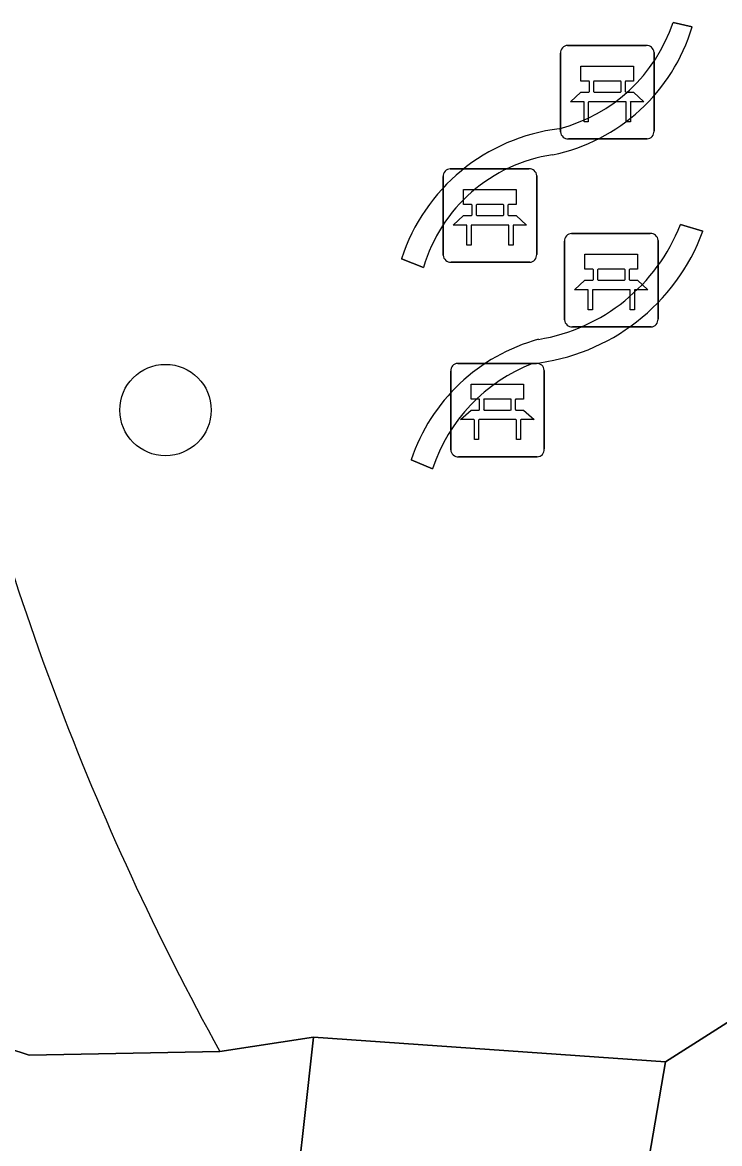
# Model space of a CAD drawing. Extents: x 159960 to 160866, y 382700 to 383354.
# Drawn here: x 160564.65 to 160572.11, y 383063.19 to 383075.19 of the extents above; entities that cross this region are included whole.
import ezdxf

# ---------------------------------------------------------------- set-up
doc = ezdxf.new("R2010")
doc.units = 0
for name, color, linetype in [('IMGEO_Bank', 7, 'Continuous'), ('IMGEO_Boom', 7, 'Continuous'), ('IMGEO_Groenvoorziening', 7, 'Continuous'), ('IMGEO_Haag', 7, 'Continuous'), ('IMGEO_Muur', 7, 'Continuous'), ('IMGEO_Voetpad_op_trap', 7, 'Continuous'), ('IMGEO_Voetpad_open', 7, 'Continuous')]:
    doc.layers.add(name, color=color, linetype=linetype)

msp = doc.modelspace()

# ---------------------------------------------------------------- linework, layer by layer
at = {"layer": 'IMGEO_Bank'}
for p, q in [((160570.485, 383074.94), (160571.326, 383074.94)), ((160571.326, 383074.94), (160570.485, 383074.94)), ((160570.41, 383074.015), (160570.41, 383074.856)), ((160570.41, 383074.856), (160570.41, 383074.015)), ((160571.41, 383074.865), (160571.41, 383074.024)), ((160571.41, 383074.024), (160571.41, 383074.865)), ((160570.719, 383074.446), (160570.719, 383074.552)), ((160570.763, 383074.552), (160570.763, 383074.446)), ((160571.051, 383074.558), (160570.769, 383074.558)), ((160571.057, 383074.446), (160571.057, 383074.552)), ((160571.101, 383074.552), (160571.101, 383074.446)), ((160570.769, 383074.44), (160571.051, 383074.44)), ((160571.107, 383074.338), (160570.714, 383074.338)), ((160571.335, 383073.94), (160570.494, 383073.94)), ((160570.494, 383073.94), (160571.335, 383073.94)), ((160569.23, 383073.62), (160570.071, 383073.62)), ((160570.071, 383073.62), (160569.23, 383073.62)), ((160569.155, 383072.695), (160569.155, 383073.536)), ((160569.155, 383073.536), (160569.155, 383072.695)), ((160570.155, 383073.545), (160570.155, 383072.704)), ((160570.155, 383072.704), (160570.155, 383073.545)), ((160569.464, 383073.126), (160569.464, 383073.232)), ((160569.508, 383073.232), (160569.508, 383073.126)), ((160569.796, 383073.238), (160569.514, 383073.238)), ((160569.802, 383073.126), (160569.802, 383073.232)), ((160569.846, 383073.232), (160569.846, 383073.126)), ((160569.514, 383073.12), (160569.796, 383073.12)), ((160569.852, 383073.018), (160569.459, 383073.018)), ((160570.528, 383072.928), (160571.369, 383072.928)), ((160571.369, 383072.928), (160570.528, 383072.928)), ((160570.453, 383072.003), (160570.453, 383072.844)), ((160570.453, 383072.844), (160570.453, 383072.003)), ((160571.453, 383072.853), (160571.453, 383072.012)), ((160571.453, 383072.012), (160571.453, 383072.853)), ((160570.08, 383072.62), (160569.239, 383072.62)), ((160569.239, 383072.62), (160570.08, 383072.62)), ((160570.762, 383072.434), (160570.762, 383072.54)), ((160570.806, 383072.54), (160570.806, 383072.434)), ((160571.094, 383072.546), (160570.812, 383072.546)), ((160571.1, 383072.434), (160571.1, 383072.54)), ((160571.144, 383072.54), (160571.144, 383072.434)), ((160570.812, 383072.428), (160571.094, 383072.428)), ((160571.15, 383072.326), (160570.757, 383072.326)), ((160571.378, 383071.928), (160570.537, 383071.928)), ((160570.537, 383071.928), (160571.378, 383071.928)), ((160569.235, 383070.613), (160569.235, 383071.454)), ((160569.235, 383071.454), (160569.235, 383070.613)), ((160569.31, 383071.538), (160570.151, 383071.538)), ((160570.151, 383071.538), (160569.31, 383071.538)), ((160570.235, 383071.463), (160570.235, 383070.622)), ((160570.235, 383070.622), (160570.235, 383071.463)), ((160569.544, 383071.044), (160569.544, 383071.15)), ((160569.588, 383071.15), (160569.588, 383071.044)), ((160569.876, 383071.156), (160569.594, 383071.156)), ((160569.882, 383071.044), (160569.882, 383071.15)), ((160569.926, 383071.15), (160569.926, 383071.044)), ((160569.594, 383071.038), (160569.876, 383071.038)), ((160569.932, 383070.936), (160569.539, 383070.936)), ((160570.16, 383070.538), (160569.319, 383070.538)), ((160569.319, 383070.538), (160570.16, 383070.538))]:
    msp.add_line(p, q, dxfattribs=at)
for points in [[(160570.713, 383074.558), (160570.627, 383074.558), (160570.627, 383074.719), (160571.19, 383074.719), (160571.19, 383074.558), (160571.107, 383074.558)], [(160570.657, 383074.338), (160570.515, 383074.338), (160570.627, 383074.44), (160570.713, 383074.44)], [(160571.107, 383074.44), (160571.19, 383074.44), (160571.302, 383074.338), (160571.163, 383074.338)], [(160570.707, 383074.331), (160570.707, 383074.124), (160570.664, 383074.124), (160570.664, 383074.331)], [(160571.157, 383074.331), (160571.157, 383074.124), (160571.113, 383074.124), (160571.113, 383074.331)], [(160569.458, 383073.238), (160569.372, 383073.238), (160569.372, 383073.399), (160569.935, 383073.399), (160569.935, 383073.238), (160569.852, 383073.238)], [(160569.402, 383073.018), (160569.26, 383073.018), (160569.372, 383073.12), (160569.458, 383073.12)], [(160569.852, 383073.12), (160569.935, 383073.12), (160570.047, 383073.018), (160569.908, 383073.018)], [(160569.452, 383073.011), (160569.452, 383072.804), (160569.409, 383072.804), (160569.409, 383073.011)], [(160569.902, 383073.011), (160569.902, 383072.804), (160569.858, 383072.804), (160569.858, 383073.011)], [(160570.756, 383072.546), (160570.67, 383072.546), (160570.67, 383072.707), (160571.233, 383072.707), (160571.233, 383072.546), (160571.15, 383072.546)], [(160570.7, 383072.326), (160570.558, 383072.326), (160570.67, 383072.428), (160570.756, 383072.428)], [(160571.15, 383072.428), (160571.233, 383072.428), (160571.345, 383072.326), (160571.206, 383072.326)], [(160570.75, 383072.319), (160570.75, 383072.112), (160570.707, 383072.112), (160570.707, 383072.319)], [(160571.2, 383072.319), (160571.2, 383072.112), (160571.156, 383072.112), (160571.156, 383072.319)], [(160569.538, 383071.156), (160569.452, 383071.156), (160569.452, 383071.317), (160570.015, 383071.317), (160570.015, 383071.156), (160569.932, 383071.156)], [(160569.482, 383070.936), (160569.34, 383070.936), (160569.452, 383071.038), (160569.538, 383071.038)], [(160569.932, 383071.038), (160570.015, 383071.038), (160570.127, 383070.936), (160569.988, 383070.936)], [(160569.532, 383070.929), (160569.532, 383070.722), (160569.489, 383070.722), (160569.489, 383070.929)], [(160569.982, 383070.929), (160569.982, 383070.722), (160569.938, 383070.722), (160569.938, 383070.929)]]:
    msp.add_lwpolyline(points, dxfattribs=at)
for centre, radius, start, end in [((160570.488, 383074.862), 0.0779, 92.4484, 184.2845), ((160570.488, 383074.862), 0.0779, 92.4484, 184.2845), ((160571.332, 383074.862), 0.0779, 2.4484, 94.2845), ((160571.332, 383074.862), 0.0779, 2.4484, 94.2845), ((160570.712, 383074.551), 0.00671, 2.8957, 87.1043), ((160570.769, 383074.551), 0.00671, 92.8957, 177.1043), ((160571.051, 383074.551), 0.00671, 2.8957, 87.1043), ((160571.108, 383074.551), 0.00671, 92.8957, 177.1043), ((160570.712, 383074.447), 0.00671, 272.8957, 357.1043), ((160570.769, 383074.447), 0.00671, 182.8957, 267.1043), ((160571.051, 383074.447), 0.00671, 272.8957, 357.1043), ((160571.108, 383074.447), 0.00671, 182.8957, 267.1043), ((160570.657, 383074.331), 0.00671, 2.8957, 87.1043), ((160570.714, 383074.331), 0.00671, 92.8957, 177.1043), ((160571.106, 383074.331), 0.00671, 2.8957, 87.1043), ((160571.163, 383074.331), 0.00671, 92.8957, 177.1043), ((160570.488, 383074.018), 0.0779, 182.4484, 274.2845), ((160570.488, 383074.018), 0.0779, 182.4484, 274.2845), ((160571.332, 383074.018), 0.0779, 272.4484, 4.2845), ((160571.332, 383074.018), 0.0779, 272.4484, 4.2845), ((160569.233, 383073.542), 0.0779, 92.4484, 184.2845), ((160569.233, 383073.542), 0.0779, 92.4484, 184.2845), ((160570.077, 383073.542), 0.0779, 2.4484, 94.2845), ((160570.077, 383073.542), 0.0779, 2.4484, 94.2845), ((160569.457, 383073.231), 0.00671, 2.8957, 87.1043), ((160569.514, 383073.231), 0.00671, 92.8957, 177.1043), ((160569.796, 383073.231), 0.00671, 2.8957, 87.1043), ((160569.853, 383073.231), 0.00671, 92.8957, 177.1043), ((160569.457, 383073.127), 0.00671, 272.8957, 357.1043), ((160569.514, 383073.127), 0.00671, 182.8957, 267.1043), ((160569.796, 383073.127), 0.00671, 272.8957, 357.1043), ((160569.853, 383073.127), 0.00671, 182.8957, 267.1043), ((160569.402, 383073.011), 0.00671, 2.8957, 87.1043), ((160569.459, 383073.011), 0.00671, 92.8957, 177.1043), ((160569.851, 383073.011), 0.00671, 2.8957, 87.1043), ((160569.908, 383073.011), 0.00671, 92.8957, 177.1043), ((160570.531, 383072.85), 0.0779, 92.4484, 184.2845), ((160570.531, 383072.85), 0.0779, 92.4484, 184.2845), ((160571.375, 383072.85), 0.0779, 2.4484, 94.2845), ((160571.375, 383072.85), 0.0779, 2.4484, 94.2845), ((160569.233, 383072.698), 0.0779, 182.4484, 274.2845), ((160569.233, 383072.698), 0.0779, 182.4484, 274.2845), ((160570.077, 383072.698), 0.0779, 272.4484, 4.2845), ((160570.077, 383072.698), 0.0779, 272.4484, 4.2845), ((160570.755, 383072.539), 0.00671, 2.8957, 87.1043), ((160570.812, 383072.539), 0.00671, 92.8957, 177.1043), ((160571.094, 383072.539), 0.00671, 2.8957, 87.1043), ((160571.151, 383072.539), 0.00671, 92.8957, 177.1043), ((160570.755, 383072.435), 0.00671, 272.8957, 357.1043), ((160570.812, 383072.435), 0.00671, 182.8957, 267.1043), ((160571.094, 383072.435), 0.00671, 272.8957, 357.1043), ((160571.151, 383072.435), 0.00671, 182.8957, 267.1043), ((160570.7, 383072.319), 0.00671, 2.8957, 87.1043), ((160570.757, 383072.319), 0.00671, 92.8957, 177.1043), ((160571.149, 383072.319), 0.00671, 2.8957, 87.1043), ((160571.206, 383072.319), 0.00671, 92.8957, 177.1043), ((160570.531, 383072.006), 0.0779, 182.4484, 274.2845), ((160570.531, 383072.006), 0.0779, 182.4484, 274.2845), ((160571.375, 383072.006), 0.0779, 272.4484, 4.2845), ((160571.375, 383072.006), 0.0779, 272.4484, 4.2845), ((160569.313, 383071.46), 0.0779, 92.4484, 184.2845), ((160569.313, 383071.46), 0.0779, 92.4484, 184.2845), ((160570.157, 383071.46), 0.0779, 2.4484, 94.2845), ((160570.157, 383071.46), 0.0779, 2.4484, 94.2845), ((160569.537, 383071.149), 0.00671, 2.8957, 87.1043), ((160569.594, 383071.149), 0.00671, 92.8957, 177.1043), ((160569.876, 383071.149), 0.00671, 2.8957, 87.1043), ((160569.933, 383071.149), 0.00671, 92.8957, 177.1043), ((160569.537, 383071.045), 0.00671, 272.8957, 357.1043), ((160569.594, 383071.045), 0.00671, 182.8957, 267.1043), ((160569.876, 383071.045), 0.00671, 272.8957, 357.1043), ((160569.933, 383071.045), 0.00671, 182.8957, 267.1043), ((160569.482, 383070.929), 0.00671, 2.8957, 87.1043), ((160569.539, 383070.929), 0.00671, 92.8957, 177.1043), ((160569.931, 383070.929), 0.00671, 2.8957, 87.1043), ((160569.988, 383070.929), 0.00671, 92.8957, 177.1043), ((160569.313, 383070.616), 0.0779, 182.4484, 274.2845), ((160569.313, 383070.616), 0.0779, 182.4484, 274.2845), ((160570.157, 383070.616), 0.0779, 272.4484, 4.2845), ((160570.157, 383070.616), 0.0779, 272.4484, 4.2845)]:
    msp.add_arc(centre, radius, start, end, dxfattribs=at)
at = {"layer": 'IMGEO_Boom'}
msp.add_circle((160566.184, 383071.038), 0.489, dxfattribs=at)
at = {"layer": 'IMGEO_Groenvoorziening'}
for points in [[(160577.212, 383067.398), (160576.192, 383066.966), (160575.104, 383066.335), (160571.534, 383064.066), (160571.312, 383062.773), (160571.096, 383061.521), (160570.383, 383060.243), (160569.639, 383058.911), (160568.843, 383056.337)], [(160556.072, 383066.732), (160556.793, 383063.458), (160557.037, 383062.743), (160558.623, 383062.509), (160561.238, 383061.772), (160565.872, 383059.127), (160566.858, 383060.379), (160567.218, 383061.45), (160567.562, 383062.471), (160567.668, 383063.425), (160567.768, 383064.329), (160566.765, 383064.176), (160564.725, 383064.134), (160562.93, 383064.723), (160562.684, 383064.804), (160564.48, 383061.63), (160564.291, 383061.545), (160563.144, 383063.401), (160562.18, 383065.358)]]:
    msp.add_lwpolyline(points, dxfattribs=at)
at = {"layer": 'IMGEO_Haag'}
for points in [[(160571.817, 383075.138), (160571.614, 383075.186)], [(160571.933, 383072.952), (160571.692, 383073.023)], [(160568.709, 383072.658), (160568.944, 383072.565)], [(160568.812, 383070.506), (160569.04, 383070.41)]]:
    msp.add_lwpolyline(points, dxfattribs=at)
for centre, radius, start, end in [((160569.957, 383075.739), 1.746, 284.5129, 341.5506), ((160569.927, 383075.701), 1.972, 281.635, 343.3998), ((160570.641, 383072.032), 2.031, 96.9558, 162.0511), ((160570.574, 383072.091), 1.697, 98.4319, 163.7812), ((160569.852, 383073.745), 1.977, 279.4055, 338.5744), ((160569.883, 383073.71), 2.186, 275.9662, 339.7098), ((160570.7, 383069.875), 1.991, 105.2891, 161.5142), ((160570.768, 383069.839), 1.82, 111.205, 161.7165)]:
    msp.add_arc(centre, radius, start, end, dxfattribs=at)
at = {"layer": 'IMGEO_Muur'}
for points in [[(160571.817, 383075.138), (160571.614, 383075.186)], [(160571.933, 383072.952), (160571.692, 383073.023)], [(160568.709, 383072.658), (160568.944, 383072.565)], [(160568.812, 383070.506), (160569.04, 383070.41)]]:
    msp.add_lwpolyline(points, dxfattribs=at)
for centre, radius, start, end in [((160569.957, 383075.739), 1.746, 284.5129, 341.5506), ((160569.927, 383075.701), 1.972, 281.635, 343.3998), ((160570.641, 383072.032), 2.031, 96.9558, 162.0511), ((160570.574, 383072.091), 1.697, 98.4319, 163.7812), ((160569.852, 383073.745), 1.977, 279.4055, 338.5744), ((160569.883, 383073.71), 2.186, 275.9662, 339.7098), ((160570.7, 383069.875), 1.991, 105.2891, 161.5142), ((160570.768, 383069.839), 1.82, 111.205, 161.7165)]:
    msp.add_arc(centre, radius, start, end, dxfattribs=at)
at = {"layer": 'IMGEO_Voetpad_op_trap'}
msp.add_lwpolyline([(160571.312, 383062.773), (160571.534, 383064.066), (160567.768, 383064.329), (160567.668, 383063.425), (160567.562, 383062.471), (160567.218, 383061.45), (160566.858, 383060.379), (160569.639, 383058.911), (160570.383, 383060.243), (160571.096, 383061.521)], close=True, dxfattribs=at)
at = {"layer": 'IMGEO_Voetpad_open'}
for points in [[(160571.614, 383075.186), (160571.817, 383075.138)], [(160571.692, 383073.023), (160571.933, 383072.952)], [(160568.944, 383072.565), (160568.709, 383072.658)], [(160569.04, 383070.41), (160568.812, 383070.506)], [(160566.765, 383064.176), (160567.768, 383064.329), (160571.534, 383064.066), (160575.104, 383066.335), (160576.192, 383066.966), (160577.212, 383067.398)], [(160562.93, 383064.723), (160564.725, 383064.134), (160566.765, 383064.176)]]:
    msp.add_lwpolyline(points, dxfattribs=at)
for centre, radius, start, end in [((160569.957, 383075.739), 1.746, 284.5129, 341.5506), ((160569.927, 383075.701), 1.972, 281.635, 343.3998), ((160570.641, 383072.032), 2.031, 96.9558, 162.0511), ((160570.574, 383072.091), 1.697, 98.4319, 163.7812), ((160569.852, 383073.745), 1.977, 279.4055, 338.5744), ((160569.883, 383073.71), 2.186, 275.9662, 339.7098), ((160592.427, 383078.318), 29.301, 192.4127, 208.8594), ((160592.427, 383078.318), 29.301, 192.4127, 208.8594), ((160570.7, 383069.875), 1.991, 105.2891, 161.5142), ((160570.768, 383069.839), 1.82, 111.205, 161.7165)]:
    msp.add_arc(centre, radius, start, end, dxfattribs=at)

doc.saveas('drawing.dxf')
